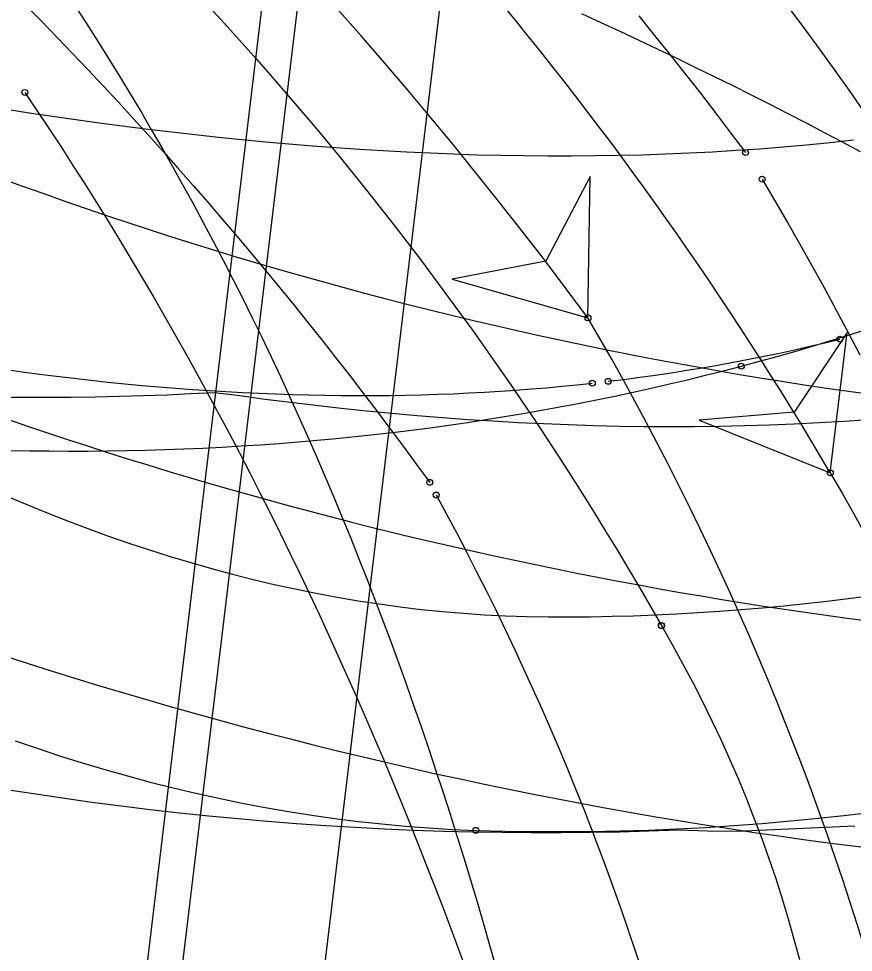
# Model space of a CAD drawing. Extents: x -14 to 1565148, y -25 to 642856.
# Drawn here: x 1564778.78 to 1564790.59, y 636271.08 to 636284.29 of the extents above; entities that cross this region are included whole.
import ezdxf

# ---------------------------------------------------------------- set-up
doc = ezdxf.new("R2010")
doc.units = 0
for name, color, linetype in [('CM_Corridor_Key_Station', 7, 'Continuous'), ('PF_P_Grade_Line', 7, 'Continuous'), ('PV_P_Curb', 7, 'Continuous'), ('PV_P_EOP', 7, 'Continuous'), ('PV_P_Saw_Cut_Line', 7, 'Continuous'), ('PV_X_COP', 7, 'Continuous'), ('PV_X_EOP', 7, 'Continuous'), ('TR_Turning_Path23', 7, 'Continuous'), ('TR_Turning_Path24', 7, 'Continuous')]:
    doc.layers.add(name, color=color, linetype=linetype)

msp = doc.modelspace()

# ---------------------------------------------------------------- linework, layer by layer
at = {"layer": 'CM_Corridor_Key_Station'}
for points in [[(1564778.883, 636284.48), (1564779.105, 636284.255), (1564779.325, 636284.028), (1564779.544, 636283.8), (1564779.761, 636283.57), (1564779.978, 636283.34), (1564780.193, 636283.108), (1564780.407, 636282.875), (1564780.62, 636282.641), (1564780.831, 636282.406), (1564781.041, 636282.17), (1564781.25, 636281.933), (1564781.458, 636281.694), (1564781.664, 636281.455), (1564781.869, 636281.214), (1564782.073, 636280.972), (1564782.275, 636280.729), (1564782.476, 636280.485), (1564782.676, 636280.24), (1564782.874, 636279.993), (1564783.071, 636279.746), (1564783.267, 636279.498), (1564783.461, 636279.248), (1564783.654, 636278.998), (1564783.845, 636278.746), (1564784.036, 636278.494), (1564784.224, 636278.24), (1564784.412, 636277.985), (1564784.598, 636277.73)], [(1564787.554, 636284.333), (1564787.775, 636284.06), (1564787.994, 636283.786), (1564788.211, 636283.511), (1564788.427, 636283.235), (1564788.642, 636282.957), (1564788.855, 636282.678), (1564789.066, 636282.398)], [(1564778.87, 636283.248), (1564779.042, 636282.992), (1564779.213, 636282.735), (1564779.383, 636282.477), (1564779.551, 636282.216), (1564779.718, 636281.955), (1564779.883, 636281.691), (1564780.048, 636281.427), (1564780.21, 636281.161), (1564780.372, 636280.893), (1564780.531, 636280.624), (1564780.69, 636280.354), (1564780.847, 636280.082), (1564781.003, 636279.809), (1564781.157, 636279.535), (1564781.31, 636279.26), (1564781.461, 636278.983), (1564781.611, 636278.705), (1564781.76, 636278.426), (1564781.907, 636278.146), (1564782.053, 636277.864), (1564782.197, 636277.582), (1564782.34, 636277.298), (1564782.481, 636277.013), (1564782.621, 636276.727), (1564782.76, 636276.44), (1564782.897, 636276.152), (1564783.033, 636275.863), (1564783.167, 636275.573), (1564783.3, 636275.282), (1564783.431, 636274.99), (1564783.561, 636274.697), (1564783.69, 636274.403), (1564783.817, 636274.108), (1564783.943, 636273.812), (1564784.067, 636273.515), (1564784.19, 636273.218), (1564784.312, 636272.919), (1564784.432, 636272.62), (1564784.55, 636272.32), (1564784.668, 636272.019), (1564784.784, 636271.718), (1564784.898, 636271.415), (1564785.011, 636271.112), (1564785.123, 636270.808)], [(1564786.837, 636280.057), (1564786.869, 636282.057), (1564786.241, 636280.86), (1564784.914, 636280.606), (1564786.837, 636280.057)], [(1564789.3, 636282.02), (1564789.481, 636281.714), (1564789.659, 636281.407), (1564789.836, 636281.099), (1564790.01, 636280.789), (1564790.181, 636280.478), (1564790.35, 636280.165), (1564790.517, 636279.851), (1564790.681, 636279.536)], [(1564784.689, 636277.552), (1564784.835, 636277.282), (1564784.98, 636277.011), (1564785.122, 636276.739), (1564785.262, 636276.466), (1564785.4, 636276.191), (1564785.536, 636275.916), (1564785.67, 636275.64), (1564785.802, 636275.362), (1564785.931, 636275.084), (1564786.058, 636274.804), (1564786.183, 636274.524), (1564786.306, 636274.243), (1564786.427, 636273.96), (1564786.545, 636273.677), (1564786.662, 636273.393), (1564786.776, 636273.108), (1564786.887, 636272.822), (1564786.997, 636272.535), (1564787.104, 636272.248), (1564787.209, 636271.959), (1564787.312, 636271.67), (1564787.412, 636271.38), (1564787.511, 636271.089), (1564787.607, 636270.797)]]:
    msp.add_lwpolyline(points, dxfattribs=at)
msp.add_lwpolyline([(1564786.837, 636280.057), (1564786.869, 636282.057), (1564786.241, 636280.86), (1564784.914, 636280.606)], close=True, dxfattribs=at)
for centre in [(1564778.87, 636283.248), (1564789.066, 636282.398), (1564789.3, 636282.02), (1564786.837, 636280.057), (1564786.837, 636280.057), (1564784.598, 636277.73), (1564784.689, 636277.552)]:
    msp.add_circle(centre, 0.0417, dxfattribs=at)
for centre, radius, start, end in [((1564737.487, 636243.643), 61.33, 36.4229, 66.95237), ((1564750.23, 636258.666), 42.399, 1.2157, 30.3005)]:
    msp.add_arc(centre, radius, start, end, dxfattribs=at)
at = {"layer": 'PF_P_Grade_Line'}
msp.add_lwpolyline([(1564790.69, 636282.407), (1564790.437, 636282.542), (1564790.183, 636282.677), (1564789.928, 636282.811), (1564789.67, 636282.944), (1564789.412, 636283.076), (1564789.152, 636283.208), (1564788.89, 636283.339), (1564788.627, 636283.469), (1564788.363, 636283.598), (1564788.098, 636283.727), (1564787.831, 636283.855), (1564787.563, 636283.982), (1564787.293, 636284.108), (1564787.023, 636284.233), (1564786.751, 636284.358)], dxfattribs=at)
msp.add_arc((1564779.185, 636260.124), 40.069, 16.1084, 107.7078, dxfattribs=at)
at = {"layer": 'PV_P_Curb'}
for points in [[(1564778.637, 636283.005), (1564778.966, 636282.955), (1564779.296, 636282.906), (1564779.626, 636282.859), (1564779.956, 636282.814), (1564780.287, 636282.77), (1564780.617, 636282.729), (1564780.948, 636282.689), (1564781.279, 636282.651), (1564781.611, 636282.615), (1564781.942, 636282.582), (1564782.274, 636282.55), (1564782.606, 636282.52), (1564782.939, 636282.493), (1564783.271, 636282.468), (1564783.603, 636282.445), (1564783.936, 636282.425), (1564784.269, 636282.407), (1564784.602, 636282.391), (1564784.935, 636282.378), (1564785.268, 636282.367), (1564785.601, 636282.359), (1564785.935, 636282.353), (1564786.268, 636282.35), (1564786.601, 636282.35), (1564786.935, 636282.353), (1564787.268, 636282.358), (1564787.601, 636282.366), (1564787.934, 636282.378), (1564788.267, 636282.392), (1564788.6, 636282.409), (1564788.933, 636282.429), (1564789.266, 636282.452), (1564789.598, 636282.478), (1564789.93, 636282.508), (1564790.262, 636282.541), (1564790.593, 636282.577)], [(1564790.811, 636278.616), (1564790.46, 636278.591), (1564790.108, 636278.571), (1564789.756, 636278.553), (1564789.403, 636278.539), (1564789.05, 636278.528), (1564788.696, 636278.521), (1564788.341, 636278.516), (1564787.987, 636278.515), (1564787.631, 636278.517), (1564787.276, 636278.522), (1564786.92, 636278.53), (1564786.563, 636278.542), (1564786.206, 636278.556), (1564785.849, 636278.574), (1564785.492, 636278.594), (1564785.135, 636278.617), (1564784.777, 636278.643), (1564784.419, 636278.673), (1564784.061, 636278.704), (1564783.702, 636278.739), (1564783.344, 636278.776), (1564782.986, 636278.816), (1564782.627, 636278.859), (1564782.268, 636278.905), (1564781.91, 636278.953), (1564781.553, 636278.997), (1564781.216, 636278.981), (1564780.879, 636278.966), (1564780.541, 636278.955), (1564780.204, 636278.945), (1564779.866, 636278.938), (1564779.528, 636278.933), (1564779.19, 636278.93), (1564778.852, 636278.93), (1564778.514, 636278.931)], [(1564790.61, 636272.865), (1564790.194, 636272.846), (1564789.778, 636272.828), (1564789.362, 636272.809), (1564788.946, 636272.791), (1564788.53, 636272.793), (1564788.112, 636272.808), (1564787.697, 636272.793), (1564787.282, 636272.782), (1564786.867, 636272.774), (1564786.452, 636272.77), (1564786.036, 636272.77), (1564785.621, 636272.774), (1564785.206, 636272.781), (1564784.79, 636272.792), (1564784.375, 636272.806), (1564783.96, 636272.824), (1564783.545, 636272.845), (1564783.13, 636272.871), (1564782.715, 636272.899), (1564782.3, 636272.932), (1564781.886, 636272.968), (1564781.472, 636273.007), (1564781.058, 636273.051), (1564780.644, 636273.097), (1564780.231, 636273.148), (1564779.818, 636273.202), (1564779.405, 636273.26), (1564778.993, 636273.321), (1564778.581, 636273.386)]]:
    msp.add_lwpolyline(points, dxfattribs=at)
msp.add_arc((1564785.026, 636268.6), 29.969, 12.9928, 81.0089, dxfattribs=at)
at = {"layer": 'PV_P_EOP'}
for p, q in [((1564788.106, 636333.424), (1564780.4, 636269.282)), ((1564788.602, 636333.365), (1564780.897, 636269.222))]:
    msp.add_line(p, q, dxfattribs=at)
at = {"layer": 'PV_P_Saw_Cut_Line'}
for points in [[(1564778.527, 636282.036), (1564778.825, 636281.927), (1564779.125, 636281.82), (1564779.424, 636281.714), (1564779.725, 636281.61), (1564780.026, 636281.508), (1564780.327, 636281.407), (1564780.629, 636281.308), (1564780.931, 636281.211), (1564781.234, 636281.115), (1564781.538, 636281.021), (1564781.842, 636280.928), (1564782.147, 636280.837), (1564782.452, 636280.748), (1564782.757, 636280.661), (1564783.063, 636280.575), (1564783.369, 636280.491), (1564783.676, 636280.408), (1564783.984, 636280.327), (1564784.291, 636280.248), (1564784.6, 636280.171), (1564784.908, 636280.095), (1564785.217, 636280.021), (1564785.527, 636279.948), (1564785.836, 636279.877), (1564786.147, 636279.808), (1564786.457, 636279.741), (1564786.768, 636279.675), (1564787.079, 636279.611), (1564787.391, 636279.549), (1564787.703, 636279.488), (1564788.015, 636279.429), (1564788.328, 636279.372), (1564788.641, 636279.317), (1564788.954, 636279.263), (1564789.267, 636279.211), (1564789.581, 636279.16), (1564789.895, 636279.112), (1564790.209, 636279.065), (1564790.524, 636279.019), (1564790.839, 636278.976)], [(1564787.123, 636279.16), (1564787.347, 636279.188), (1564787.57, 636279.217), (1564787.792, 636279.248), (1564788.014, 636279.281), (1564788.235, 636279.316), (1564788.455, 636279.352), (1564788.674, 636279.39), (1564788.893, 636279.43), (1564789.111, 636279.472), (1564789.328, 636279.515), (1564789.544, 636279.56), (1564789.759, 636279.607), (1564789.973, 636279.655), (1564790.187, 636279.705), (1564790.4, 636279.757)], [(1564778.587, 636279.33), (1564778.832, 636279.295), (1564779.076, 636279.263), (1564779.32, 636279.232), (1564779.562, 636279.203), (1564779.804, 636279.175), (1564780.046, 636279.149), (1564780.287, 636279.125), (1564780.527, 636279.103), (1564780.766, 636279.082), (1564781.004, 636279.062), (1564781.242, 636279.044), (1564781.479, 636279.028), (1564781.715, 636279.014), (1564781.95, 636279.001), (1564782.185, 636278.99), (1564782.418, 636278.981), (1564782.651, 636278.973), (1564782.883, 636278.967), (1564783.114, 636278.962), (1564783.344, 636278.959), (1564783.574, 636278.958), (1564783.802, 636278.959), (1564784.03, 636278.961), (1564784.256, 636278.964), (1564784.482, 636278.97), (1564784.707, 636278.977), (1564784.93, 636278.985), (1564785.153, 636278.995), (1564785.375, 636279.007), (1564785.595, 636279.021), (1564785.815, 636279.036), (1564786.034, 636279.052), (1564786.251, 636279.07), (1564786.468, 636279.09), (1564786.684, 636279.111), (1564786.898, 636279.134)], [(1564778.57, 636275.279), (1564778.905, 636275.171), (1564779.241, 636275.064), (1564779.578, 636274.959), (1564779.914, 636274.856), (1564780.252, 636274.755), (1564780.59, 636274.656), (1564780.928, 636274.558), (1564781.267, 636274.463), (1564781.607, 636274.369), (1564781.947, 636274.277), (1564782.288, 636274.187), (1564782.629, 636274.099), (1564782.97, 636274.012), (1564783.312, 636273.928), (1564783.655, 636273.845), (1564783.998, 636273.764), (1564784.341, 636273.685), (1564784.685, 636273.608), (1564785.029, 636273.533), (1564785.374, 636273.46), (1564785.719, 636273.388), (1564786.064, 636273.319), (1564786.41, 636273.251), (1564786.756, 636273.185), (1564787.102, 636273.121), (1564787.449, 636273.059), (1564787.796, 636272.999), (1564788.144, 636272.941), (1564788.491, 636272.884), (1564788.839, 636272.83), (1564789.188, 636272.777), (1564789.537, 636272.727), (1564789.885, 636272.678), (1564790.235, 636272.631), (1564790.584, 636272.586), (1564790.934, 636272.543)]]:
    msp.add_lwpolyline(points, dxfattribs=at)
for centre in [(1564790.4, 636279.757), (1564786.898, 636279.134), (1564787.123, 636279.16)]:
    msp.add_circle(centre, 0.0417, dxfattribs=at)
msp.add_arc((1564798.681, 636336.835), 61.57, 247.09794, 264.86874, dxfattribs=at)
at = {"layer": 'PV_X_COP'}
msp.add_arc((1564759.418, 636257.303), 20, 353.9191, 51.9573, dxfattribs=at)
at = {"layer": 'PV_X_EOP'}
msp.add_line((1564790.588, 636333.126), (1564782.882, 636268.984), dxfattribs=at)
at = {"layer": 'TR_Turning_Path23'}
for points in [[(1564789.007, 636279.375), (1564789.261, 636279.443), (1564789.512, 636279.513), (1564789.762, 636279.584), (1564790.011, 636279.657), (1564790.257, 636279.732), (1564790.502, 636279.807), (1564790.745, 636279.885), (1564790.986, 636279.963), (1564791.225, 636280.043), (1564791.462, 636280.125)], [(1564778.668, 636278.182), (1564778.942, 636278.177), (1564779.216, 636278.174), (1564779.489, 636278.172), (1564779.762, 636278.173), (1564780.034, 636278.175), (1564780.307, 636278.18), (1564780.579, 636278.186), (1564780.85, 636278.194), (1564781.121, 636278.204), (1564781.392, 636278.215), (1564781.662, 636278.229), (1564781.932, 636278.245), (1564782.201, 636278.262), (1564782.47, 636278.281), (1564782.738, 636278.303), (1564783.006, 636278.326), (1564783.274, 636278.351), (1564783.541, 636278.378), (1564783.807, 636278.406), (1564784.073, 636278.437), (1564784.338, 636278.47), (1564784.603, 636278.504), (1564784.867, 636278.54), (1564785.131, 636278.578), (1564785.394, 636278.618), (1564785.656, 636278.66), (1564785.918, 636278.704), (1564786.179, 636278.75), (1564786.44, 636278.797), (1564786.7, 636278.847), (1564786.959, 636278.898), (1564787.217, 636278.951), (1564787.475, 636279.006), (1564787.732, 636279.063), (1564787.989, 636279.122), (1564788.245, 636279.182), (1564788.499, 636279.245), (1564788.754, 636279.309), (1564789.007, 636279.375)], [(1564778.615, 636277.537), (1564778.9, 636277.416), (1564779.187, 636277.299), (1564779.474, 636277.185), (1564779.762, 636277.076), (1564780.052, 636276.971), (1564780.342, 636276.87), (1564780.633, 636276.774), (1564780.925, 636276.681), (1564781.218, 636276.594), (1564781.512, 636276.51), (1564781.806, 636276.431), (1564782.101, 636276.357), (1564782.397, 636276.287), (1564782.693, 636276.222), (1564782.99, 636276.162), (1564783.287, 636276.106), (1564783.584, 636276.056), (1564783.882, 636276.01), (1564784.18, 636275.969), (1564784.478, 636275.933), (1564784.777, 636275.903), (1564785.075, 636275.877), (1564785.373, 636275.856), (1564785.672, 636275.841), (1564785.97, 636275.831), (1564786.276, 636275.826), (1564786.569, 636275.826), (1564786.873, 636275.829), (1564787.178, 636275.835), (1564787.483, 636275.843), (1564787.787, 636275.855), (1564788.091, 636275.869), (1564788.395, 636275.887), (1564788.699, 636275.907), (1564789.003, 636275.929), (1564789.307, 636275.955), (1564789.61, 636275.984), (1564789.913, 636276.015), (1564790.216, 636276.049), (1564790.518, 636276.086), (1564790.82, 636276.126)], [(1564778.732, 636274.075), (1564779.047, 636273.967), (1564779.363, 636273.862), (1564779.681, 636273.763), (1564780.001, 636273.667), (1564780.321, 636273.576), (1564780.643, 636273.49), (1564780.967, 636273.409), (1564781.291, 636273.332), (1564781.616, 636273.26), (1564781.943, 636273.193), (1564782.27, 636273.131), (1564782.599, 636273.074), (1564782.928, 636273.022), (1564783.258, 636272.975), (1564783.589, 636272.933), (1564783.92, 636272.897), (1564784.252, 636272.866), (1564784.585, 636272.84), (1564784.917, 636272.82), (1564785.25, 636272.806)]]:
    msp.add_lwpolyline(points, dxfattribs=at)
for centre in [(1564789.007, 636279.375), (1564789.007, 636279.375), (1564785.25, 636272.806), (1564785.25, 636272.806)]:
    msp.add_circle(centre, 0.0417, dxfattribs=at)
msp.add_arc((1564786.392, 636308.513), 35.725, 268.1687, 348.7786, dxfattribs=at)
at = {"layer": 'TR_Turning_Path24'}
for points in [[(1564779.584, 636284.47), (1564779.742, 636284.225), (1564779.899, 636283.978), (1564780.055, 636283.73), (1564780.209, 636283.479), (1564780.362, 636283.227), (1564780.514, 636282.972), (1564780.664, 636282.716), (1564780.813, 636282.459), (1564780.96, 636282.199), (1564781.106, 636281.937), (1564781.251, 636281.674), (1564781.394, 636281.409), (1564781.535, 636281.143), (1564781.676, 636280.874), (1564781.814, 636280.604), (1564781.952, 636280.332), (1564782.087, 636280.058), (1564782.221, 636279.783), (1564782.354, 636279.506), (1564782.485, 636279.227), (1564782.615, 636278.947), (1564782.743, 636278.665), (1564782.87, 636278.382), (1564782.995, 636278.097), (1564783.118, 636277.81), (1564783.24, 636277.522), (1564783.361, 636277.232), (1564783.48, 636276.941), (1564783.597, 636276.649), (1564783.713, 636276.355), (1564783.827, 636276.059), (1564783.94, 636275.763), (1564784.051, 636275.465), (1564784.161, 636275.165), (1564784.269, 636274.865), (1564784.375, 636274.563), (1564784.481, 636274.26), (1564784.584, 636273.955), (1564784.686, 636273.65), (1564784.787, 636273.343), (1564784.886, 636273.036), (1564784.983, 636272.727), (1564785.08, 636272.417), (1564785.174, 636272.106), (1564785.267, 636271.794), (1564785.359, 636271.482), (1564785.449, 636271.168), (1564785.538, 636270.853)], [(1564781.485, 636284.453), (1564781.694, 636284.224), (1564781.902, 636283.994), (1564782.109, 636283.762), (1564782.314, 636283.529), (1564782.517, 636283.295), (1564782.719, 636283.06), (1564782.919, 636282.823), (1564783.118, 636282.585), (1564783.315, 636282.346), (1564783.511, 636282.105), (1564783.705, 636281.863), (1564783.898, 636281.62), (1564784.089, 636281.375), (1564784.278, 636281.13), (1564784.466, 636280.883), (1564784.652, 636280.635), (1564784.837, 636280.386), (1564785.02, 636280.135), (1564785.201, 636279.884), (1564785.381, 636279.631), (1564785.559, 636279.377), (1564785.735, 636279.122), (1564785.91, 636278.865), (1564786.083, 636278.608), (1564786.255, 636278.35), (1564786.424, 636278.09), (1564786.592, 636277.829), (1564786.759, 636277.567), (1564786.923, 636277.305), (1564787.086, 636277.041), (1564787.248, 636276.776), (1564787.407, 636276.51), (1564787.565, 636276.243), (1564787.721, 636275.975), (1564787.875, 636275.706)], [(1564789.706, 636284.409), (1564789.915, 636284.127), (1564790.122, 636283.844), (1564790.327, 636283.559), (1564790.53, 636283.273), (1564790.732, 636282.986), (1564790.931, 636282.697), (1564791.129, 636282.407), (1564791.325, 636282.116), (1564791.519, 636281.823), (1564791.711, 636281.53), (1564791.901, 636281.235), (1564792.09, 636280.939), (1564792.276, 636280.641), (1564792.46, 636280.342), (1564792.643, 636280.043)], [(1564790.265, 636277.864), (1564790.505, 636279.849), (1564789.756, 636278.724), (1564788.409, 636278.609), (1564790.265, 636277.864)], [(1564790.265, 636277.864), (1564790.434, 636277.576), (1564790.598, 636277.286), (1564790.758, 636276.994), (1564790.915, 636276.7), (1564791.066, 636276.403), (1564791.214, 636276.104), (1564791.356, 636275.803), (1564791.495, 636275.499), (1564791.628, 636275.194), (1564791.757, 636274.886), (1564791.881, 636274.577), (1564792, 636274.266), (1564792.114, 636273.953), (1564792.223, 636273.638), (1564792.327, 636273.321), (1564792.426, 636273.002), (1564792.519, 636272.682), (1564792.607, 636272.361), (1564792.69, 636272.038)], [(1564787.876, 636275.703), (1564788.029, 636275.435), (1564788.176, 636275.168), (1564788.318, 636274.899), (1564788.456, 636274.628), (1564788.59, 636274.356), (1564788.719, 636274.082), (1564788.844, 636273.806), (1564788.964, 636273.529), (1564789.079, 636273.251), (1564789.19, 636272.971), (1564789.296, 636272.69), (1564789.397, 636272.407), (1564789.493, 636272.124), (1564789.584, 636271.839), (1564789.67, 636271.553), (1564789.751, 636271.266), (1564789.827, 636270.978)]]:
    msp.add_lwpolyline(points, dxfattribs=at)
msp.add_lwpolyline([(1564790.265, 636277.864), (1564790.505, 636279.849), (1564789.756, 636278.724), (1564788.409, 636278.609)], close=True, dxfattribs=at)
for centre in [(1564790.265, 636277.864), (1564790.265, 636277.864), (1564787.875, 636275.706), (1564787.876, 636275.703)]:
    msp.add_circle(centre, 0.0417, dxfattribs=at)
msp.add_arc((1564746.299, 636252.042), 50.988, 30.4256, 49.7399, dxfattribs=at)

doc.saveas('drawing.dxf')
